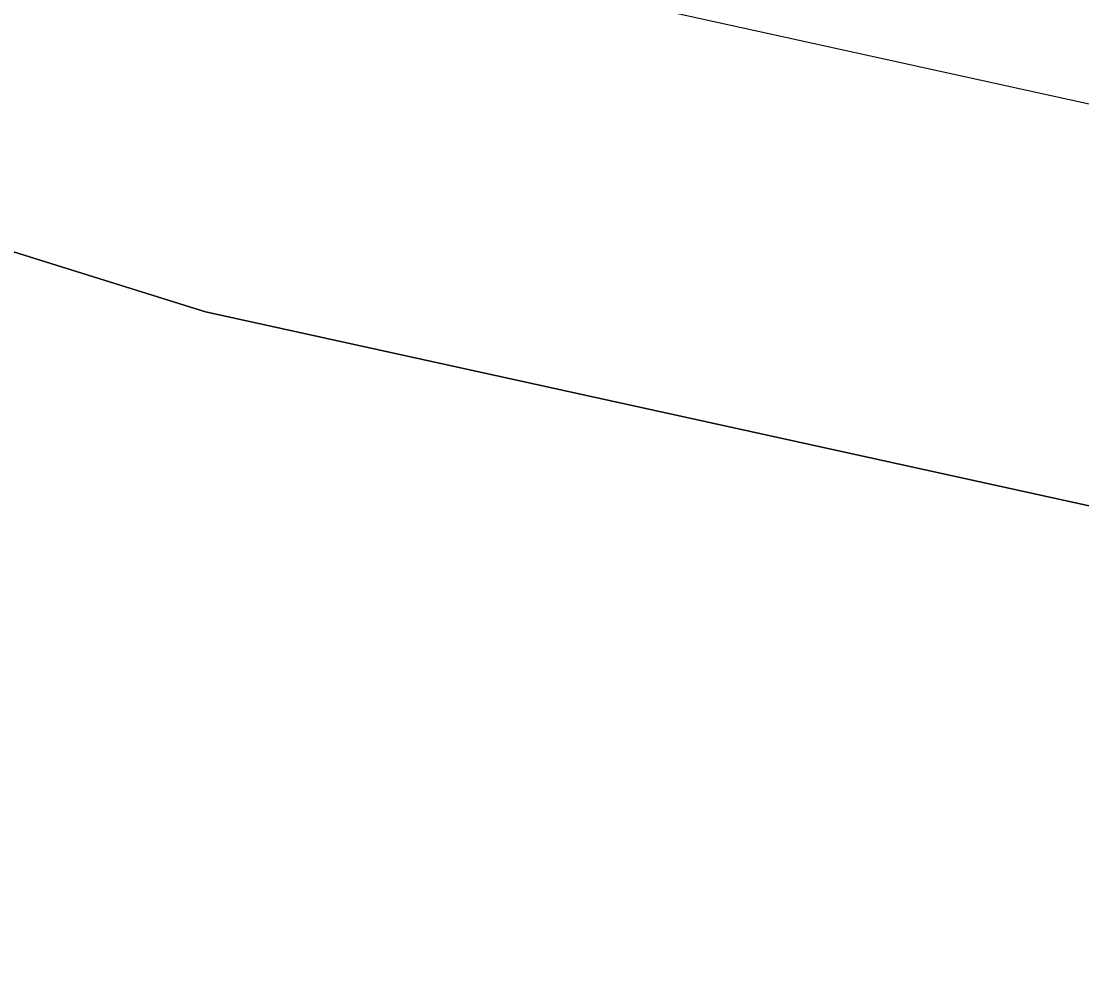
# Model space of a CAD drawing. Extents: x 1131015 to 1136271, y 133453 to 174329.
# Drawn here: x 1132362.072 to 1132362.731, y 159678.14 to 159678.73 of the extents above; entities that cross this region are included whole.
import ezdxf

# ---------------------------------------------------------------- set-up
doc = ezdxf.new("R2010")
doc.units = 0
for name, color, linetype in [('DESIGN - EARTHWORK - Shapes', 7, 'Continuous'), ('SURVEY - GROUND - Bottom of Topsoil Layer', 7, 'Continuous'), ('SURVEY - GROUND - Top of Ground', 7, 'Continuous')]:
    doc.layers.add(name, color=color, linetype=linetype)

msp = doc.modelspace()

# ---------------------------------------------------------------- linework, layer by layer
at = {"layer": 'DESIGN - EARTHWORK - Shapes'}
for points in [[(1132370.105, 159679.45014), (1132366.40428, 159677.6227), (1132362.18618, 159678.54941), (1132358.74087, 159679.62077), (1132356.30184, 159679.73133), (1132354.44166, 159679.96122), (1132354.44166, 159680.21122), (1132352.24237, 159680.40061), (1132345.8885, 159680.96222), (1132340.45561, 159681.2351), (1132337.62401, 159681.37733), (1132336.26073, 159681.41835), (1132336.26073, 159681.16835), (1132329.40342, 159680.90747), (1132328.7729, 159680.88332), (1132332.4556, 159680.58871), (1132340.4556, 159679.94871), (1132348.4556, 159679.30871), (1132352.4556, 159678.98871), (1132356.4556, 159678.66871), (1132358.4556, 159678.50871), (1132366.39677, 159676.52341), (1132370.4556, 159675.50871)], [(1132370.105, 159679.45014), (1132366.40428, 159677.6227), (1132362.18618, 159678.54941), (1132358.74087, 159679.62077), (1132356.30184, 159679.73133), (1132354.44166, 159679.96122), (1132354.44166, 159680.21122), (1132352.24237, 159680.40061), (1132345.8885, 159680.96222), (1132340.45561, 159681.2351), (1132337.62401, 159681.37733), (1132336.26073, 159681.41835), (1132336.26073, 159681.16835), (1132329.40342, 159680.90747), (1132328.7729, 159680.88332), (1132332.4556, 159680.58871), (1132340.4556, 159679.94871), (1132348.4556, 159679.30871), (1132352.4556, 159678.98871), (1132356.4556, 159678.66871), (1132358.4556, 159678.50871), (1132366.39677, 159676.52341), (1132370.4556, 159675.50871)], [(1132370.4556, 159675.50871), (1132366.39677, 159676.52341), (1132358.4556, 159678.50871), (1132356.4556, 159678.66871), (1132352.4556, 159678.98871), (1132348.4556, 159679.30871), (1132340.4556, 159679.94871), (1132332.4556, 159680.58871), (1132328.7729, 159680.88332), (1132329.40342, 159680.90747), (1132336.26073, 159681.16835), (1132336.26073, 159681.41835), (1132337.62401, 159681.37733), (1132340.45561, 159681.2351), (1132345.8885, 159680.96222), (1132352.24237, 159680.40061), (1132354.44166, 159680.21122), (1132354.44166, 159679.96122), (1132356.30184, 159679.73133), (1132358.74087, 159679.62077), (1132362.18618, 159678.54941), (1132366.40428, 159677.6227), (1132370.105, 159679.45014)], [(1132370.105, 159679.45014), (1132366.40428, 159677.6227), (1132362.18618, 159678.54941), (1132358.74087, 159679.62077), (1132356.30184, 159679.73133), (1132354.44166, 159679.96122), (1132354.44166, 159680.21122), (1132352.24237, 159680.40061), (1132345.8885, 159680.96222), (1132340.45561, 159681.2351), (1132337.62401, 159681.37733), (1132336.26073, 159681.41835), (1132336.26073, 159681.16835), (1132329.40342, 159680.90747), (1132328.7729, 159680.88332), (1132332.4556, 159680.58871), (1132340.4556, 159679.94871), (1132348.4556, 159679.30871), (1132352.4556, 159678.98871), (1132356.4556, 159678.66871), (1132358.4556, 159678.50871), (1132366.39677, 159676.52341), (1132370.4556, 159675.50871)], [(1132370.105, 159679.45014), (1132366.40428, 159677.6227), (1132362.18618, 159678.54941), (1132358.74087, 159679.62077), (1132356.30184, 159679.73133), (1132354.44166, 159679.96122), (1132354.44166, 159680.21122), (1132352.24237, 159680.40061), (1132345.8885, 159680.96222), (1132340.45561, 159681.2351), (1132337.62401, 159681.37733), (1132336.26073, 159681.41835), (1132336.26073, 159681.16835), (1132329.40342, 159680.90747), (1132328.7729, 159680.88332), (1132332.4556, 159680.58871), (1132340.4556, 159679.94871), (1132348.4556, 159679.30871), (1132352.4556, 159678.98871), (1132356.4556, 159678.66871), (1132358.4556, 159678.50871), (1132366.39677, 159676.52341), (1132370.4556, 159675.50871)], [(1132370.105, 159679.45014), (1132366.40428, 159677.6227), (1132362.18618, 159678.54941), (1132358.74087, 159679.62077), (1132356.30184, 159679.73133), (1132354.44166, 159679.96122), (1132354.44166, 159680.21122), (1132352.24237, 159680.40061), (1132345.8885, 159680.96222), (1132340.45561, 159681.2351), (1132337.62401, 159681.37733), (1132336.26073, 159681.41835), (1132336.26073, 159681.16835), (1132329.40342, 159680.90747), (1132328.7729, 159680.88332), (1132332.4556, 159680.58871), (1132340.4556, 159679.94871), (1132348.4556, 159679.30871), (1132352.4556, 159678.98871), (1132356.4556, 159678.66871), (1132358.4556, 159678.50871), (1132366.39677, 159676.52341), (1132370.4556, 159675.50871)], [(1132370.105, 159679.45014), (1132366.40428, 159677.6227), (1132362.18618, 159678.54941), (1132358.74087, 159679.62077), (1132356.30184, 159679.73133), (1132354.44166, 159679.96122), (1132354.44166, 159680.21122), (1132352.24237, 159680.40061), (1132345.8885, 159680.96222), (1132340.45561, 159681.2351), (1132337.62401, 159681.37733), (1132336.26073, 159681.41835), (1132336.26073, 159681.16835), (1132329.40342, 159680.90747), (1132328.7729, 159680.88332), (1132332.4556, 159680.58871), (1132340.4556, 159679.94871), (1132348.4556, 159679.30871), (1132352.4556, 159678.98871), (1132356.4556, 159678.66871), (1132358.4556, 159678.50871), (1132366.39677, 159676.52341), (1132370.4556, 159675.50871)], [(1132370.105, 159679.45014), (1132366.40428, 159677.6227), (1132362.18618, 159678.54941), (1132358.74087, 159679.62077), (1132356.30184, 159679.73133), (1132354.44166, 159679.96122), (1132354.44166, 159680.21122), (1132352.24237, 159680.40061), (1132345.8885, 159680.96222), (1132340.45561, 159681.2351), (1132337.62401, 159681.37733), (1132336.26073, 159681.41835), (1132336.26073, 159681.16835), (1132329.40342, 159680.90747), (1132328.7729, 159680.88332), (1132332.4556, 159680.58871), (1132340.4556, 159679.94871), (1132348.4556, 159679.30871), (1132352.4556, 159678.98871), (1132356.4556, 159678.66871), (1132358.4556, 159678.50871), (1132366.39677, 159676.52341), (1132370.4556, 159675.50871)], [(1132370.105, 159679.45014), (1132366.40428, 159677.6227), (1132362.18618, 159678.54941), (1132358.74087, 159679.62077), (1132356.30184, 159679.73133), (1132354.44166, 159679.96122), (1132354.44166, 159680.21122), (1132352.24237, 159680.40061), (1132345.8885, 159680.96222), (1132340.45561, 159681.2351), (1132337.62401, 159681.37733), (1132336.26073, 159681.41835), (1132336.26073, 159681.16835), (1132329.40342, 159680.90747), (1132328.7729, 159680.88332), (1132332.4556, 159680.58871), (1132340.4556, 159679.94871), (1132348.4556, 159679.30871), (1132352.4556, 159678.98871), (1132356.4556, 159678.66871), (1132358.4556, 159678.50871), (1132366.39677, 159676.52341), (1132370.4556, 159675.50871)], [(1132370.4556, 159675.50871), (1132366.39677, 159676.52341), (1132358.4556, 159678.50871), (1132356.4556, 159678.66871), (1132352.4556, 159678.98871), (1132348.4556, 159679.30871), (1132340.4556, 159679.94871), (1132332.4556, 159680.58871), (1132328.7729, 159680.88332), (1132329.40342, 159680.90747), (1132336.26073, 159681.16835), (1132336.26073, 159681.41835), (1132337.62401, 159681.37733), (1132340.45561, 159681.2351), (1132345.8885, 159680.96222), (1132352.24237, 159680.40061), (1132354.44166, 159680.21122), (1132354.44166, 159679.96122), (1132356.30184, 159679.73133), (1132358.74087, 159679.62077), (1132362.18618, 159678.54941), (1132366.40428, 159677.6227), (1132370.105, 159679.45014)], [(1132370.4556, 159675.50871), (1132366.39677, 159676.52341), (1132358.4556, 159678.50871), (1132356.4556, 159678.66871), (1132352.4556, 159678.98871), (1132348.4556, 159679.30871), (1132340.4556, 159679.94871), (1132332.4556, 159680.58871), (1132328.7729, 159680.88332), (1132329.40342, 159680.90747), (1132336.26073, 159681.16835), (1132336.26073, 159681.41835), (1132337.62401, 159681.37733), (1132340.45561, 159681.2351), (1132345.8885, 159680.96222), (1132352.24237, 159680.40061), (1132354.44166, 159680.21122), (1132354.44166, 159679.96122), (1132356.30184, 159679.73133), (1132358.74087, 159679.62077), (1132362.18618, 159678.54941), (1132366.40428, 159677.6227), (1132370.105, 159679.45014)], [(1132370.4556, 159675.50871), (1132366.39677, 159676.52341), (1132358.4556, 159678.50871), (1132356.4556, 159678.66871), (1132352.4556, 159678.98871), (1132348.4556, 159679.30871), (1132340.4556, 159679.94871), (1132332.4556, 159680.58871), (1132328.7729, 159680.88332), (1132329.40342, 159680.90747), (1132336.26073, 159681.16835), (1132336.26073, 159681.41835), (1132337.62401, 159681.37733), (1132340.45561, 159681.2351), (1132345.8885, 159680.96222), (1132352.24237, 159680.40061), (1132354.44166, 159680.21122), (1132354.44166, 159679.96122), (1132356.30184, 159679.73133), (1132358.74087, 159679.62077), (1132362.18618, 159678.54941), (1132366.40428, 159677.6227), (1132370.105, 159679.45014)], [(1132370.4556, 159675.50871), (1132366.39677, 159676.52341), (1132358.4556, 159678.50871), (1132356.4556, 159678.66871), (1132352.4556, 159678.98871), (1132348.4556, 159679.30871), (1132340.4556, 159679.94871), (1132332.4556, 159680.58871), (1132328.7729, 159680.88332), (1132329.40342, 159680.90747), (1132336.26073, 159681.16835), (1132336.26073, 159681.41835), (1132337.62401, 159681.37733), (1132340.45561, 159681.2351), (1132345.8885, 159680.96222), (1132352.24237, 159680.40061), (1132354.44166, 159680.21122), (1132354.44166, 159679.96122), (1132356.30184, 159679.73133), (1132358.74087, 159679.62077), (1132362.18618, 159678.54941), (1132366.40428, 159677.6227), (1132370.105, 159679.45014)], [(1132370.4556, 159675.50871), (1132366.39677, 159676.52341), (1132358.4556, 159678.50871), (1132356.4556, 159678.66871), (1132352.4556, 159678.98871), (1132348.4556, 159679.30871), (1132340.4556, 159679.94871), (1132332.4556, 159680.58871), (1132328.7729, 159680.88332), (1132329.40342, 159680.90747), (1132336.26073, 159681.16835), (1132336.26073, 159681.41835), (1132337.62401, 159681.37733), (1132340.45561, 159681.2351), (1132345.8885, 159680.96222), (1132352.24237, 159680.40061), (1132354.44166, 159680.21122), (1132354.44166, 159679.96122), (1132356.30184, 159679.73133), (1132358.74087, 159679.62077), (1132362.18618, 159678.54941), (1132366.40428, 159677.6227), (1132370.105, 159679.45014)], [(1132370.4556, 159675.50871), (1132366.39677, 159676.52341), (1132358.4556, 159678.50871), (1132356.4556, 159678.66871), (1132352.4556, 159678.98871), (1132348.4556, 159679.30871), (1132340.4556, 159679.94871), (1132332.4556, 159680.58871), (1132328.7729, 159680.88332), (1132329.40342, 159680.90747), (1132336.26073, 159681.16835), (1132336.26073, 159681.41835), (1132337.62401, 159681.37733), (1132340.45561, 159681.2351), (1132345.8885, 159680.96222), (1132352.24237, 159680.40061), (1132354.44166, 159680.21122), (1132354.44166, 159679.96122), (1132356.30184, 159679.73133), (1132358.74087, 159679.62077), (1132362.18618, 159678.54941), (1132366.40428, 159677.6227), (1132370.105, 159679.45014)], [(1132370.4556, 159675.50871), (1132366.39677, 159676.52341), (1132358.4556, 159678.50871), (1132356.4556, 159678.66871), (1132352.4556, 159678.98871), (1132348.4556, 159679.30871), (1132340.4556, 159679.94871), (1132332.4556, 159680.58871), (1132328.7729, 159680.88332), (1132329.40342, 159680.90747), (1132336.26073, 159681.16835), (1132336.26073, 159681.41835), (1132337.62401, 159681.37733), (1132340.45561, 159681.2351), (1132345.8885, 159680.96222), (1132352.24237, 159680.40061), (1132354.44166, 159680.21122), (1132354.44166, 159679.96122), (1132356.30184, 159679.73133), (1132358.74087, 159679.62077), (1132362.18618, 159678.54941), (1132366.40428, 159677.6227), (1132370.105, 159679.45014)], [(1132370.4556, 159675.50871), (1132366.39677, 159676.52341), (1132358.4556, 159678.50871), (1132356.4556, 159678.66871), (1132352.4556, 159678.98871), (1132348.4556, 159679.30871), (1132340.4556, 159679.94871), (1132332.4556, 159680.58871), (1132328.7729, 159680.88332), (1132329.40342, 159680.90747), (1132336.26073, 159681.16835), (1132336.26073, 159681.41835), (1132337.62401, 159681.37733), (1132340.45561, 159681.2351), (1132345.8885, 159680.96222), (1132352.24237, 159680.40061), (1132354.44166, 159680.21122), (1132354.44166, 159679.96122), (1132356.30184, 159679.73133), (1132358.74087, 159679.62077), (1132362.18618, 159678.54941), (1132366.40428, 159677.6227), (1132370.105, 159679.45014)], [(1132370.4556, 159675.50871), (1132366.39677, 159676.52341), (1132358.4556, 159678.50871), (1132356.4556, 159678.66871), (1132352.4556, 159678.98871), (1132348.4556, 159679.30871), (1132340.4556, 159679.94871), (1132332.4556, 159680.58871), (1132328.7729, 159680.88332), (1132329.40342, 159680.90747), (1132336.26073, 159681.16835), (1132336.26073, 159681.41835), (1132337.62401, 159681.37733), (1132340.45561, 159681.2351), (1132345.8885, 159680.96222), (1132352.24237, 159680.40061), (1132354.44166, 159680.21122), (1132354.44166, 159679.96122), (1132356.30184, 159679.73133), (1132358.74087, 159679.62077), (1132362.18618, 159678.54941), (1132366.40428, 159677.6227), (1132370.105, 159679.45014)]]:
    msp.add_lwpolyline(points, dxfattribs=at)
for points in [[(1132370.105, 159679.70014), (1132372.85622, 159681.09131), (1132382.76269, 159681.21421), (1132384.52303, 159681.23278), (1132387.46616, 159681.17889), (1132386.75521, 159680.94191), (1132384.52303, 159680.98278), (1132382.76269, 159680.96421), (1132372.85622, 159680.84131), (1132370.105, 159679.45014), (1132366.40428, 159677.6227), (1132362.18618, 159678.54941), (1132358.74087, 159679.62077), (1132356.30184, 159679.73133), (1132354.44166, 159679.96122), (1132354.44166, 159680.21122), (1132356.30184, 159679.98133), (1132358.74087, 159679.87077), (1132362.18618, 159678.79941), (1132366.40428, 159677.8727)], [(1132370.105, 159679.70014), (1132372.85622, 159681.09131), (1132382.76269, 159681.21421), (1132384.52303, 159681.23278), (1132387.46616, 159681.17889), (1132386.75521, 159680.94191), (1132384.52303, 159680.98278), (1132382.76269, 159680.96421), (1132372.85622, 159680.84131), (1132370.105, 159679.45014), (1132366.40428, 159677.6227), (1132362.18618, 159678.54941), (1132358.74087, 159679.62077), (1132356.30184, 159679.73133), (1132354.44166, 159679.96122), (1132354.44166, 159680.21122), (1132356.30184, 159679.98133), (1132358.74087, 159679.87077), (1132362.18618, 159678.79941), (1132366.40428, 159677.8727)], [(1132370.105, 159679.70014), (1132372.85622, 159681.09131), (1132382.76269, 159681.21421), (1132384.52303, 159681.23278), (1132387.46616, 159681.17889), (1132386.75521, 159680.94191), (1132384.52303, 159680.98278), (1132382.76269, 159680.96421), (1132372.85622, 159680.84131), (1132370.105, 159679.45014), (1132366.40428, 159677.6227), (1132362.18618, 159678.54941), (1132358.74087, 159679.62077), (1132356.30184, 159679.73133), (1132354.44166, 159679.96122), (1132354.44166, 159680.21122), (1132356.30184, 159679.98133), (1132358.74087, 159679.87077), (1132362.18618, 159678.79941), (1132366.40428, 159677.8727)], [(1132370.105, 159679.70014), (1132372.85622, 159681.09131), (1132382.76269, 159681.21421), (1132384.52303, 159681.23278), (1132387.46616, 159681.17889), (1132386.75521, 159680.94191), (1132384.52303, 159680.98278), (1132382.76269, 159680.96421), (1132372.85622, 159680.84131), (1132370.105, 159679.45014), (1132366.40428, 159677.6227), (1132362.18618, 159678.54941), (1132358.74087, 159679.62077), (1132356.30184, 159679.73133), (1132354.44166, 159679.96122), (1132354.44166, 159680.21122), (1132356.30184, 159679.98133), (1132358.74087, 159679.87077), (1132362.18618, 159678.79941), (1132366.40428, 159677.8727)], [(1132370.105, 159679.70014), (1132372.85622, 159681.09131), (1132382.76269, 159681.21421), (1132384.52303, 159681.23278), (1132387.46616, 159681.17889), (1132386.75521, 159680.94191), (1132384.52303, 159680.98278), (1132382.76269, 159680.96421), (1132372.85622, 159680.84131), (1132370.105, 159679.45014), (1132366.40428, 159677.6227), (1132362.18618, 159678.54941), (1132358.74087, 159679.62077), (1132356.30184, 159679.73133), (1132354.44166, 159679.96122), (1132354.44166, 159680.21122), (1132356.30184, 159679.98133), (1132358.74087, 159679.87077), (1132362.18618, 159678.79941), (1132366.40428, 159677.8727)], [(1132354.44166, 159680.21122), (1132356.30184, 159679.98133), (1132358.74087, 159679.87077), (1132362.18618, 159678.79941), (1132366.40428, 159677.8727), (1132370.105, 159679.70014), (1132372.85622, 159681.09131), (1132382.76269, 159681.21421), (1132384.52303, 159681.23278), (1132387.46616, 159681.17889), (1132386.75521, 159680.94191), (1132384.52303, 159680.98278), (1132382.76269, 159680.96421), (1132372.85622, 159680.84131), (1132370.105, 159679.45014), (1132366.40428, 159677.6227), (1132362.18618, 159678.54941), (1132358.74087, 159679.62077), (1132356.30184, 159679.73133), (1132354.44166, 159679.96122)], [(1132382.76269, 159681.21421), (1132384.52303, 159681.23278), (1132387.46616, 159681.17889), (1132386.75521, 159680.94191), (1132384.52303, 159680.98278), (1132382.76269, 159680.96421), (1132372.85622, 159680.84131), (1132370.105, 159679.45014), (1132366.40428, 159677.6227), (1132362.18618, 159678.54941), (1132358.74087, 159679.62077), (1132356.30184, 159679.73133), (1132354.44166, 159679.96122), (1132354.44166, 159680.21122), (1132356.30184, 159679.98133), (1132358.74087, 159679.87077), (1132362.18618, 159678.79941), (1132366.40428, 159677.8727), (1132370.105, 159679.70014), (1132372.85622, 159681.09131)], [(1132354.44166, 159680.21122), (1132356.30184, 159679.98133), (1132358.74087, 159679.87077), (1132362.18618, 159678.79941), (1132366.40428, 159677.8727), (1132370.105, 159679.70014), (1132372.85622, 159681.09131), (1132382.76269, 159681.21421), (1132384.52303, 159681.23278), (1132387.46616, 159681.17889), (1132386.75521, 159680.94191), (1132384.52303, 159680.98278), (1132382.76269, 159680.96421), (1132372.85622, 159680.84131), (1132370.105, 159679.45014), (1132366.40428, 159677.6227), (1132362.18618, 159678.54941), (1132358.74087, 159679.62077), (1132356.30184, 159679.73133), (1132354.44166, 159679.96122)], [(1132354.44166, 159680.21122), (1132356.30184, 159679.98133), (1132358.74087, 159679.87077), (1132362.18618, 159678.79941), (1132366.40428, 159677.8727), (1132370.105, 159679.70014), (1132372.85622, 159681.09131), (1132382.76269, 159681.21421), (1132384.52303, 159681.23278), (1132387.46616, 159681.17889), (1132386.75521, 159680.94191), (1132384.52303, 159680.98278), (1132382.76269, 159680.96421), (1132372.85622, 159680.84131), (1132370.105, 159679.45014), (1132366.40428, 159677.6227), (1132362.18618, 159678.54941), (1132358.74087, 159679.62077), (1132356.30184, 159679.73133), (1132354.44166, 159679.96122)], [(1132382.76269, 159681.21421), (1132384.52303, 159681.23278), (1132387.46616, 159681.17889), (1132386.75521, 159680.94191), (1132384.52303, 159680.98278), (1132382.76269, 159680.96421), (1132372.85622, 159680.84131), (1132370.105, 159679.45014), (1132366.40428, 159677.6227), (1132362.18618, 159678.54941), (1132358.74087, 159679.62077), (1132356.30184, 159679.73133), (1132354.44166, 159679.96122), (1132354.44166, 159680.21122), (1132356.30184, 159679.98133), (1132358.74087, 159679.87077), (1132362.18618, 159678.79941), (1132366.40428, 159677.8727), (1132370.105, 159679.70014), (1132372.85622, 159681.09131)], [(1132382.76269, 159681.21421), (1132384.52303, 159681.23278), (1132387.46616, 159681.17889), (1132386.75521, 159680.94191), (1132384.52303, 159680.98278), (1132382.76269, 159680.96421), (1132372.85622, 159680.84131), (1132370.105, 159679.45014), (1132366.40428, 159677.6227), (1132362.18618, 159678.54941), (1132358.74087, 159679.62077), (1132356.30184, 159679.73133), (1132354.44166, 159679.96122), (1132354.44166, 159680.21122), (1132356.30184, 159679.98133), (1132358.74087, 159679.87077), (1132362.18618, 159678.79941), (1132366.40428, 159677.8727), (1132370.105, 159679.70014), (1132372.85622, 159681.09131)], [(1132382.76269, 159681.21421), (1132384.52303, 159681.23278), (1132387.46616, 159681.17889), (1132386.75521, 159680.94191), (1132384.52303, 159680.98278), (1132382.76269, 159680.96421), (1132372.85622, 159680.84131), (1132370.105, 159679.45014), (1132366.40428, 159677.6227), (1132362.18618, 159678.54941), (1132358.74087, 159679.62077), (1132356.30184, 159679.73133), (1132354.44166, 159679.96122), (1132354.44166, 159680.21122), (1132356.30184, 159679.98133), (1132358.74087, 159679.87077), (1132362.18618, 159678.79941), (1132366.40428, 159677.8727), (1132370.105, 159679.70014), (1132372.85622, 159681.09131)], [(1132382.76269, 159681.21421), (1132384.52303, 159681.23278), (1132387.46616, 159681.17889), (1132386.75521, 159680.94191), (1132384.52303, 159680.98278), (1132382.76269, 159680.96421), (1132372.85622, 159680.84131), (1132370.105, 159679.45014), (1132366.40428, 159677.6227), (1132362.18618, 159678.54941), (1132358.74087, 159679.62077), (1132356.30184, 159679.73133), (1132354.44166, 159679.96122), (1132354.44166, 159680.21122), (1132356.30184, 159679.98133), (1132358.74087, 159679.87077), (1132362.18618, 159678.79941), (1132366.40428, 159677.8727), (1132370.105, 159679.70014), (1132372.85622, 159681.09131)], [(1132382.76269, 159681.21421), (1132384.52303, 159681.23278), (1132387.46616, 159681.17889), (1132386.75521, 159680.94191), (1132384.52303, 159680.98278), (1132382.76269, 159680.96421), (1132372.85622, 159680.84131), (1132370.105, 159679.45014), (1132366.40428, 159677.6227), (1132362.18618, 159678.54941), (1132358.74087, 159679.62077), (1132356.30184, 159679.73133), (1132354.44166, 159679.96122), (1132354.44166, 159680.21122), (1132356.30184, 159679.98133), (1132358.74087, 159679.87077), (1132362.18618, 159678.79941), (1132366.40428, 159677.8727), (1132370.105, 159679.70014), (1132372.85622, 159681.09131)], [(1132382.76269, 159681.21421), (1132384.52303, 159681.23278), (1132387.46616, 159681.17889), (1132386.75521, 159680.94191), (1132384.52303, 159680.98278), (1132382.76269, 159680.96421), (1132372.85622, 159680.84131), (1132370.105, 159679.45014), (1132366.40428, 159677.6227), (1132362.18618, 159678.54941), (1132358.74087, 159679.62077), (1132356.30184, 159679.73133), (1132354.44166, 159679.96122), (1132354.44166, 159680.21122), (1132356.30184, 159679.98133), (1132358.74087, 159679.87077), (1132362.18618, 159678.79941), (1132366.40428, 159677.8727), (1132370.105, 159679.70014), (1132372.85622, 159681.09131)], [(1132382.76269, 159681.21421), (1132384.52303, 159681.23278), (1132387.46616, 159681.17889), (1132386.75521, 159680.94191), (1132384.52303, 159680.98278), (1132382.76269, 159680.96421), (1132372.85622, 159680.84131), (1132370.105, 159679.45014), (1132366.40428, 159677.6227), (1132362.18618, 159678.54941), (1132358.74087, 159679.62077), (1132356.30184, 159679.73133), (1132354.44166, 159679.96122), (1132354.44166, 159680.21122), (1132356.30184, 159679.98133), (1132358.74087, 159679.87077), (1132362.18618, 159678.79941), (1132366.40428, 159677.8727), (1132370.105, 159679.70014), (1132372.85622, 159681.09131)], [(1132382.76269, 159681.21421), (1132384.52303, 159681.23278), (1132387.46616, 159681.17889), (1132386.75521, 159680.94191), (1132384.52303, 159680.98278), (1132382.76269, 159680.96421), (1132372.85622, 159680.84131), (1132370.105, 159679.45014), (1132366.40428, 159677.6227), (1132362.18618, 159678.54941), (1132358.74087, 159679.62077), (1132356.30184, 159679.73133), (1132354.44166, 159679.96122), (1132354.44166, 159680.21122), (1132356.30184, 159679.98133), (1132358.74087, 159679.87077), (1132362.18618, 159678.79941), (1132366.40428, 159677.8727), (1132370.105, 159679.70014), (1132372.85622, 159681.09131)], [(1132382.76269, 159681.21421), (1132384.52303, 159681.23278), (1132387.46616, 159681.17889), (1132386.75521, 159680.94191), (1132384.52303, 159680.98278), (1132382.76269, 159680.96421), (1132372.85622, 159680.84131), (1132370.105, 159679.45014), (1132366.40428, 159677.6227), (1132362.18618, 159678.54941), (1132358.74087, 159679.62077), (1132356.30184, 159679.73133), (1132354.44166, 159679.96122), (1132354.44166, 159680.21122), (1132356.30184, 159679.98133), (1132358.74087, 159679.87077), (1132362.18618, 159678.79941), (1132366.40428, 159677.8727), (1132370.105, 159679.70014), (1132372.85622, 159681.09131)]]:
    msp.add_lwpolyline(points, close=True, dxfattribs=at)
at = {"layer": 'SURVEY - GROUND - Bottom of Topsoil Layer'}
for p, q in [((1132358.74087, 159679.62077), (1132362.18618, 159678.54941)), ((1132362.18618, 159678.54941), (1132366.40428, 159677.6227))]:
    msp.add_line(p, q, dxfattribs=at)
at = {"layer": 'SURVEY - GROUND - Top of Ground'}
msp.add_line((1132362.18618, 159678.79941), (1132366.40428, 159677.8727), dxfattribs=at)

doc.saveas('drawing.dxf')
